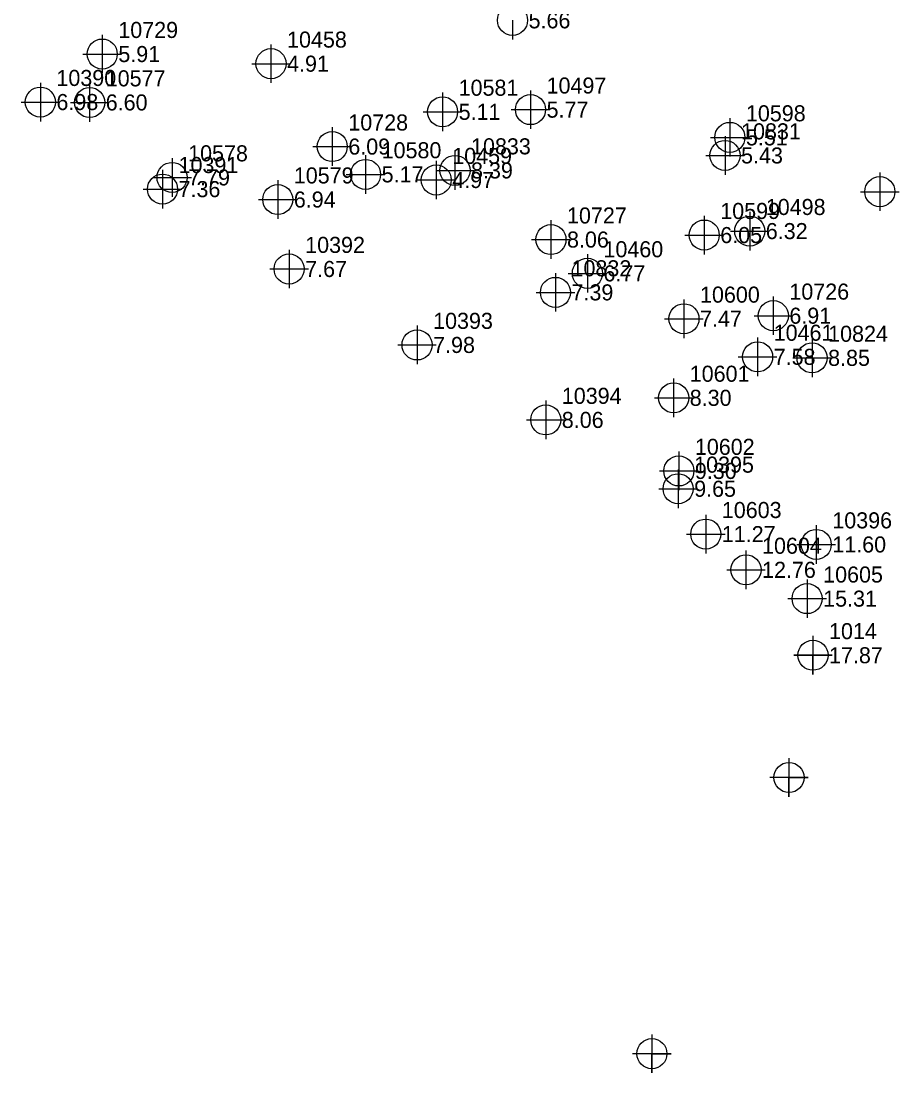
# Model space of a CAD drawing. Extents: x 2062781 to 2066835, y 358981 to 366501.
# Drawn here: x 2065004.4 to 2065140.5, y 361416.1 to 361579.8 of the extents above; entities that cross this region are included whole.
import ezdxf

# ---------------------------------------------------------------- set-up
doc = ezdxf.new("R2010")
doc.units = 0
for name, color, linetype in [('COGO Default Point Elevation', 7, 'Continuous'), ('COGO Default Point Number', 7, 'Continuous'), ('Exist DTM Breakline Underwater Cogo Elevation', 7, 'Continuous'), ('Exist DTM Breakline Underwater Cogo Number', 7, 'Continuous'), ('Exist DTM Breakline Underwater Cogo Point CELL', 7, 'Continuous'), ('Exist DTM Regular Point CELL', 7, 'Continuous'), ('Exist DTM Regular Point Underwater CELL', 7, 'Continuous')]:
    doc.layers.add(name, color=color, linetype=linetype)

msp = doc.modelspace()

# ---------------------------------------------------------------- linework, layer by layer
at = {"layer": 'Exist DTM Breakline Underwater Cogo Point CELL'}
msp.add_lwpolyline([(2065127.64, 361484.11), (2065127.64, 361478.11), (2065127.64, 361481.11), (2065130.64, 361481.11), (2065124.64, 361481.11)], dxfattribs=at)
msp.add_circle((2065127.64, 361481.11), 2.34, dxfattribs=at)
at = {"layer": 'Exist DTM Regular Point CELL'}
for points in [[(2065123.91, 361465.08), (2065123.91, 361459.08), (2065123.91, 361462.08), (2065126.91, 361462.08), (2065120.91, 361462.08)], [(2065102.58, 361422.1), (2065102.58, 361416.1), (2065102.58, 361419.1), (2065105.58, 361419.1), (2065099.58, 361419.1)]]:
    msp.add_lwpolyline(points, dxfattribs=at)
for centre in [(2065123.91, 361462.08), (2065102.58, 361419.1)]:
    msp.add_circle(centre, 2.34, dxfattribs=at)
at = {"layer": 'Exist DTM Regular Point Underwater CELL'}
for points in [[(2065080.9, 361579.92), (2065080.9, 361576.92)], [(2065017.08, 361577.67), (2065017.08, 361574.67)], [(2065043.33, 361576.17), (2065043.33, 361573.17)], [(2065014.08, 361574.67), (2065017.08, 361574.67)], [(2065017.08, 361574.67), (2065020.08, 361574.67)], [(2065017.08, 361574.67), (2065017.08, 361571.67)], [(2065040.33, 361573.17), (2065043.33, 361573.17)], [(2065043.33, 361573.17), (2065046.33, 361573.17)], [(2065043.33, 361573.17), (2065043.33, 361570.17)], [(2065007.45, 361570.19), (2065007.45, 361567.19)], [(2065015.12, 361570.13), (2065015.12, 361567.13)], [(2065083.7, 361569.02), (2065083.7, 361566.02)], [(2065004.45, 361567.19), (2065007.45, 361567.19)], [(2065007.45, 361567.19), (2065010.45, 361567.19)], [(2065007.45, 361567.19), (2065007.45, 361564.19)], [(2065012.12, 361567.13), (2065015.12, 361567.13)], [(2065015.12, 361567.13), (2065018.12, 361567.13)], [(2065015.12, 361567.13), (2065015.12, 361564.13)], [(2065070.02, 361568.68), (2065070.02, 361565.68)], [(2065067.02, 361565.68), (2065070.02, 361565.68)], [(2065070.02, 361565.68), (2065073.02, 361565.68)], [(2065070.02, 361565.68), (2065070.02, 361562.68)], [(2065080.7, 361566.02), (2065083.7, 361566.02)], [(2065083.7, 361566.02), (2065086.7, 361566.02)], [(2065083.7, 361566.02), (2065083.7, 361563.02)], [(2065114.71, 361564.7), (2065114.71, 361561.7)], [(2065052.86, 361563.27), (2065052.86, 361560.27)], [(2065111.71, 361561.7), (2065114.71, 361561.7)], [(2065113.96, 361561.89), (2065113.96, 361558.89)], [(2065114.71, 361561.7), (2065117.71, 361561.7)], [(2065114.71, 361561.7), (2065114.71, 361558.7)], [(2065049.86, 361560.27), (2065052.86, 361560.27)], [(2065052.86, 361560.27), (2065055.86, 361560.27)], [(2065052.86, 361560.27), (2065052.86, 361557.27)], [(2065058.04, 361558.94), (2065058.04, 361555.94)], [(2065071.95, 361559.56), (2065071.95, 361556.56)], [(2065027.94, 361558.47), (2065027.94, 361555.47)], [(2065069.03, 361558.07), (2065069.03, 361555.07)], [(2065110.96, 361558.89), (2065113.96, 361558.89)], [(2065113.96, 361558.89), (2065116.96, 361558.89)], [(2065113.96, 361558.89), (2065113.96, 361555.89)], [(2065026.45, 361556.65), (2065026.45, 361553.65)], [(2065055.04, 361555.94), (2065058.04, 361555.94)], [(2065058.04, 361555.94), (2065061.04, 361555.94)], [(2065058.04, 361555.94), (2065058.04, 361552.94)], [(2065068.95, 361556.56), (2065071.95, 361556.56)], [(2065071.95, 361556.56), (2065074.95, 361556.56)], [(2065071.95, 361556.56), (2065071.95, 361553.56)], [(2065138.04, 361556.25), (2065138.04, 361553.25)], [(2065024.94, 361555.47), (2065027.94, 361555.47)], [(2065027.94, 361555.47), (2065030.94, 361555.47)], [(2065027.94, 361555.47), (2065027.94, 361552.47)], [(2065044.38, 361555.03), (2065044.38, 361552.03)], [(2065066.03, 361555.07), (2065069.03, 361555.07)], [(2065069.03, 361555.07), (2065072.03, 361555.07)], [(2065069.03, 361555.07), (2065069.03, 361552.07)], [(2065023.45, 361553.65), (2065026.45, 361553.65)], [(2065026.45, 361553.65), (2065029.45, 361553.65)], [(2065026.45, 361553.65), (2065026.45, 361550.65)], [(2065135.04, 361553.25), (2065138.04, 361553.25)], [(2065138.04, 361553.25), (2065141.04, 361553.25)], [(2065138.04, 361553.25), (2065138.04, 361550.25)], [(2065041.38, 361552.03), (2065044.38, 361552.03)], [(2065044.38, 361552.03), (2065047.38, 361552.03)], [(2065044.38, 361552.03), (2065044.38, 361549.03)], [(2065110.72, 361549.5), (2065110.72, 361546.5)], [(2065117.8, 361550.12), (2065117.8, 361547.12)], [(2065086.88, 361548.8), (2065086.88, 361545.8)], [(2065107.72, 361546.5), (2065110.72, 361546.5)], [(2065110.72, 361546.5), (2065113.72, 361546.5)], [(2065110.72, 361546.5), (2065110.72, 361543.5)], [(2065114.8, 361547.12), (2065117.8, 361547.12)], [(2065117.8, 361547.12), (2065120.8, 361547.12)], [(2065117.8, 361547.12), (2065117.8, 361544.12)], [(2065046.15, 361544.22), (2065046.15, 361541.22)], [(2065083.88, 361545.8), (2065086.88, 361545.8)], [(2065086.88, 361545.8), (2065089.88, 361545.8)], [(2065086.88, 361545.8), (2065086.88, 361542.8)], [(2065092.55, 361543.54), (2065092.55, 361540.54)], [(2065043.15, 361541.22), (2065046.15, 361541.22)], [(2065046.15, 361541.22), (2065049.15, 361541.22)], [(2065046.15, 361541.22), (2065046.15, 361538.22)], [(2065087.58, 361540.58), (2065087.58, 361537.58)], [(2065089.55, 361540.54), (2065092.55, 361540.54)], [(2065092.55, 361540.54), (2065095.55, 361540.54)], [(2065092.55, 361540.54), (2065092.55, 361537.54)], [(2065084.58, 361537.58), (2065087.58, 361537.58)], [(2065087.58, 361537.58), (2065090.58, 361537.58)], [(2065087.58, 361537.58), (2065087.58, 361534.58)], [(2065107.57, 361536.47), (2065107.57, 361533.47)], [(2065121.47, 361536.95), (2065121.47, 361533.95)], [(2065104.57, 361533.47), (2065107.57, 361533.47)], [(2065107.57, 361533.47), (2065110.57, 361533.47)], [(2065107.57, 361533.47), (2065107.57, 361530.47)], [(2065118.47, 361533.95), (2065121.47, 361533.95)], [(2065121.47, 361533.95), (2065124.47, 361533.95)], [(2065121.47, 361533.95), (2065121.47, 361530.95)], [(2065066.05, 361532.4), (2065066.05, 361529.4)], [(2065119.03, 361530.55), (2065119.03, 361527.55)], [(2065127.5, 361530.39), (2065127.5, 361527.39)], [(2065063.05, 361529.4), (2065066.05, 361529.4)], [(2065066.05, 361529.4), (2065069.05, 361529.4)], [(2065066.05, 361529.4), (2065066.05, 361526.4)], [(2065116.03, 361527.55), (2065119.03, 361527.55)], [(2065119.03, 361527.55), (2065122.03, 361527.55)], [(2065119.03, 361527.55), (2065119.03, 361524.55)], [(2065124.5, 361527.39), (2065127.5, 361527.39)], [(2065127.5, 361527.39), (2065130.5, 361527.39)], [(2065127.5, 361527.39), (2065127.5, 361524.39)], [(2065105.97, 361524.17), (2065105.97, 361521.17)], [(2065086.07, 361520.73), (2065086.07, 361517.73)], [(2065102.97, 361521.17), (2065105.97, 361521.17)], [(2065105.97, 361521.17), (2065108.97, 361521.17)], [(2065105.97, 361521.17), (2065105.97, 361518.17)], [(2065083.07, 361517.73), (2065086.07, 361517.73)], [(2065086.07, 361517.73), (2065089.07, 361517.73)], [(2065086.07, 361517.73), (2065086.07, 361514.73)], [(2065106.77, 361512.79), (2065106.77, 361509.79)], [(2065106.66, 361510.02), (2065106.66, 361507.02)], [(2065103.77, 361509.79), (2065106.77, 361509.79)], [(2065106.77, 361509.79), (2065109.77, 361509.79)], [(2065106.77, 361509.79), (2065106.77, 361506.79)], [(2065103.66, 361507.02), (2065106.66, 361507.02)], [(2065106.66, 361507.02), (2065109.66, 361507.02)], [(2065106.66, 361507.02), (2065106.66, 361504.02)], [(2065110.96, 361502.96), (2065110.96, 361499.96)], [(2065128.15, 361501.35), (2065128.15, 361498.35)], [(2065107.96, 361499.96), (2065110.96, 361499.96)], [(2065110.96, 361499.96), (2065113.96, 361499.96)], [(2065110.96, 361499.96), (2065110.96, 361496.96)], [(2065125.15, 361498.35), (2065128.15, 361498.35)], [(2065128.15, 361498.35), (2065131.15, 361498.35)], [(2065128.15, 361498.35), (2065128.15, 361495.35)], [(2065117.22, 361497.4), (2065117.22, 361494.4)], [(2065114.22, 361494.4), (2065117.22, 361494.4)], [(2065117.22, 361494.4), (2065120.22, 361494.4)], [(2065117.22, 361494.4), (2065117.22, 361491.4)], [(2065126.73, 361492.92), (2065126.73, 361489.92)], [(2065123.73, 361489.92), (2065126.73, 361489.92)], [(2065126.73, 361489.92), (2065129.73, 361489.92)], [(2065126.73, 361489.92), (2065126.73, 361486.92)], [(2065127.64, 361484.11), (2065127.64, 361481.11)], [(2065124.64, 361481.11), (2065127.64, 361481.11)], [(2065127.64, 361481.11), (2065130.64, 361481.11)], [(2065127.64, 361481.11), (2065127.64, 361478.11)]]:
    msp.add_lwpolyline(points, dxfattribs=at)
for centre in [(2065080.9, 361579.92), (2065017.08, 361574.67), (2065043.33, 361573.17), (2065007.45, 361567.19), (2065015.12, 361567.13), (2065070.02, 361565.68), (2065083.7, 361566.02), (2065114.71, 361561.7), (2065052.86, 361560.27), (2065113.96, 361558.89), (2065027.94, 361555.47), (2065058.04, 361555.94), (2065069.03, 361555.07), (2065071.95, 361556.56), (2065026.45, 361553.65), (2065044.38, 361552.03), (2065138.04, 361553.25), (2065117.8, 361547.12), (2065086.88, 361545.8), (2065110.72, 361546.5), (2065046.15, 361541.22), (2065092.55, 361540.54), (2065087.58, 361537.58), (2065121.47, 361533.95), (2065107.57, 361533.47), (2065066.05, 361529.4), (2065119.03, 361527.55), (2065127.5, 361527.39), (2065105.97, 361521.17), (2065086.07, 361517.73), (2065106.77, 361509.79), (2065106.66, 361507.02), (2065110.96, 361499.96), (2065128.15, 361498.35), (2065117.22, 361494.4), (2065126.73, 361489.92), (2065127.64, 361481.11)]:
    msp.add_circle(centre, 2.34, dxfattribs=at)

# ---------------------------------------------------------------- texts
at = {"layer": 'COGO Default Point Elevation'}
for s, p in [('5.66', (2065083.4, 361578.67)), ('5.91', (2065019.58, 361573.42)), ('4.91', (2065045.83, 361571.92)), ('6.98', (2065009.95, 361565.95)), ('6.60', (2065017.62, 361565.89)), ('5.77', (2065086.2, 361564.77)), ('5.11', (2065072.52, 361564.43)), ('5.51', (2065117.21, 361560.45)), ('6.09', (2065055.36, 361559.02)), ('5.43', (2065116.46, 361557.64)), ('8.39', (2065074.45, 361555.31)), ('7.79', (2065030.44, 361554.22)), ('5.17', (2065060.54, 361554.7)), ('4.97', (2065071.53, 361553.82)), ('7.36', (2065028.95, 361552.4)), ('6.94', (2065046.88, 361550.78)), ('6.05', (2065113.22, 361545.25)), ('6.32', (2065120.3, 361545.87)), ('8.06', (2065089.38, 361544.55)), ('7.67', (2065048.65, 361539.97)), ('6.77', (2065095.05, 361539.29)), ('7.39', (2065090.08, 361536.33)), ('7.47', (2065110.07, 361532.23)), ('6.91', (2065123.97, 361532.7)), ('7.98', (2065068.55, 361528.15)), ('7.58', (2065121.53, 361526.3)), ('8.85', (2065130, 361526.14)), ('8.30', (2065108.47, 361519.92)), ('8.06', (2065088.57, 361516.48)), ('9.30', (2065109.27, 361508.54)), ('9.65', (2065109.16, 361505.77)), ('11.27', (2065113.46, 361498.71)), ('11.60', (2065130.65, 361497.1)), ('12.76', (2065119.72, 361493.15)), ('15.31', (2065129.23, 361488.67))]:
    msp.add_text(s, height=2.5, dxfattribs=at).set_placement(p)
at = {"layer": 'COGO Default Point Number'}
for s, p in [('10729', (2065019.58, 361577.17)), ('10458', (2065045.83, 361575.67)), ('10390', (2065009.95, 361569.7)), ('10577', (2065017.62, 361569.64)), ('10581', (2065072.52, 361568.18)), ('10497', (2065086.2, 361568.52)), ('10598', (2065117.21, 361564.2)), ('10728', (2065055.36, 361562.77)), ('10831', (2065116.46, 361561.39)), ('10580', (2065060.54, 361558.45)), ('10833', (2065074.45, 361559.06)), ('10578', (2065030.44, 361557.97)), ('10459', (2065071.53, 361557.57)), ('10391', (2065028.95, 361556.15)), ('10579', (2065046.88, 361554.53)), ('10727', (2065089.38, 361548.3)), ('10599', (2065113.22, 361549)), ('10498', (2065120.3, 361549.62)), ('10392', (2065048.65, 361543.72)), ('10460', (2065095.05, 361543.04)), ('10832', (2065090.08, 361540.08)), ('10600', (2065110.07, 361535.98)), ('10726', (2065123.97, 361536.45)), ('10393', (2065068.55, 361531.9)), ('10461', (2065121.53, 361530.05)), ('10824', (2065130, 361529.89)), ('10601', (2065108.47, 361523.67)), ('10394', (2065088.57, 361520.23)), ('10602', (2065109.27, 361512.29)), ('10395', (2065109.16, 361509.52)), ('10603', (2065113.46, 361502.46)), ('10396', (2065130.65, 361500.85)), ('10604', (2065119.72, 361496.9)), ('10605', (2065129.23, 361492.42))]:
    msp.add_text(s, height=2.5, dxfattribs=at).set_placement(p)
at = {"layer": 'Exist DTM Breakline Underwater Cogo Elevation'}
msp.add_text('17.87', height=2.5, dxfattribs=at).set_placement((2065130.14, 361479.86))
msp.add_text('17.87', height=2.5, dxfattribs=at).set_placement((2065130.14, 361479.86))
at = {"layer": 'Exist DTM Breakline Underwater Cogo Number'}
msp.add_text('1014', height=2.5, dxfattribs=at).set_placement((2065130.14, 361483.61))
msp.add_text('1014', height=2.5, dxfattribs=at).set_placement((2065130.14, 361483.61))

doc.saveas('drawing.dxf')
